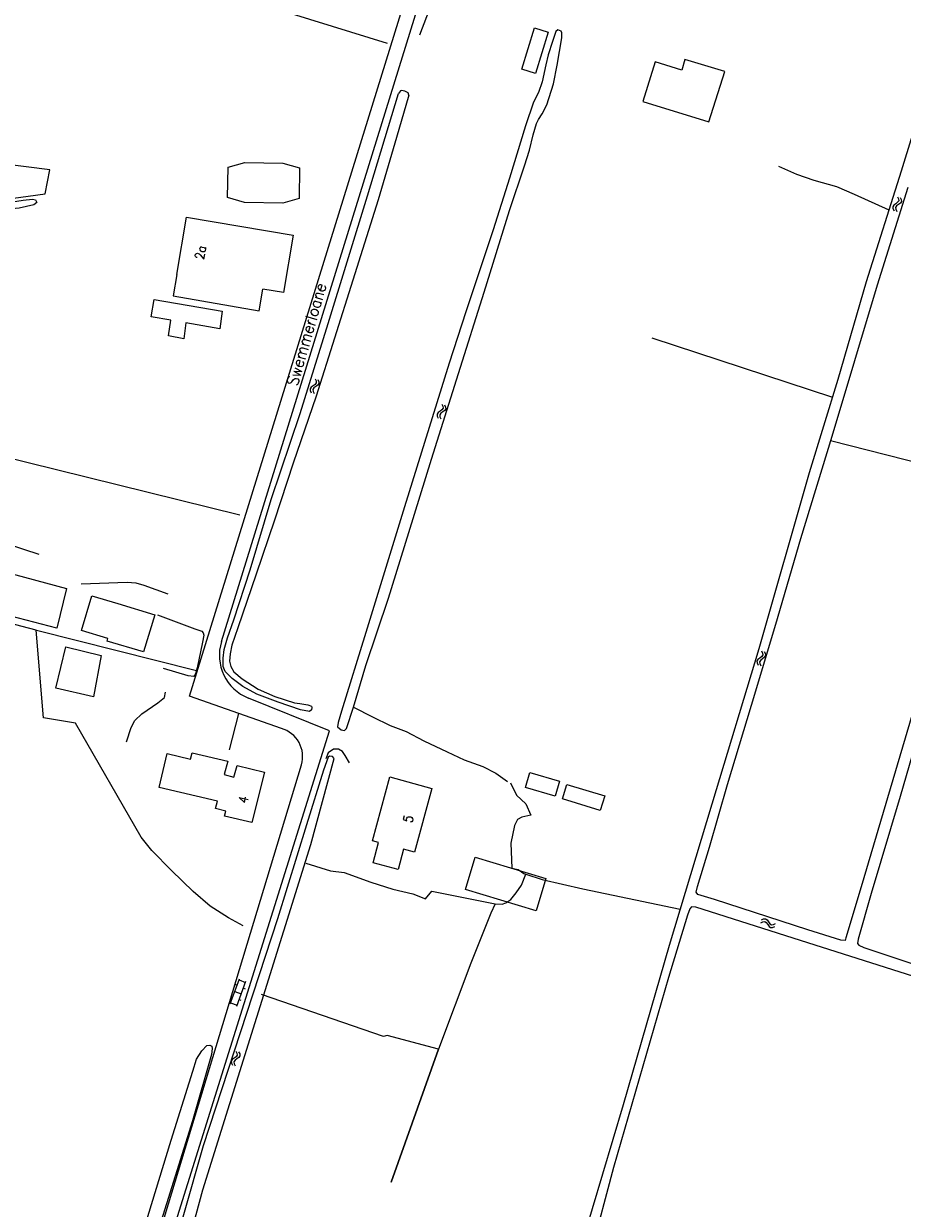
# Model space of a CAD drawing. Header units: metres. Extents: x 189705 to 199106, y 581686 to 588448.
# Tile 440 of 555: x 197598 to 197749, y 585226 to 585431. Entities that reach past the tile are written whole.
import ezdxf

# ---------------------------------------------------------------- set-up
doc = ezdxf.new("R2010")
doc.units = ezdxf.units.M
doc.layers.add('B-WA-OG-GBKN-G', color=7, linetype='Continuous', lineweight=18)
doc.styles.add('Style-STANDARD', font='STANDARD.shx')

msp = doc.modelspace()

# ---------------------------------------------------------------- linework, layer by layer
at = {"layer": 'B-WA-OG-GBKN-G'}
for p, q in [((197747.909, 585399.366), (197747.729, 585399.091)), ((197748.241, 585399.603), (197747.909, 585399.366)), ((197748.393, 585399.245), (197748.213, 585398.97)), ((197748.574, 585399.851), (197748.241, 585399.603)), ((197748.724, 585399.485), (197748.393, 585399.245)), ((197748.538, 585400.818), (197748.72, 585400.453)), ((197748.75, 585400.126), (197748.574, 585399.851)), ((197748.72, 585400.453), (197748.75, 585400.126)), ((197749.053, 585399.724), (197748.724, 585399.485)), ((197749.02, 585400.698), (197749.204, 585400.334)), ((197749.237, 585400.009), (197749.053, 585399.724)), ((197749.204, 585400.334), (197749.237, 585400.009)), ((197747.729, 585399.091), (197747.76, 585398.755)), ((197747.76, 585398.755), (197747.944, 585398.389)), ((197748.213, 585398.97), (197748.242, 585398.635)), ((197748.242, 585398.635), (197748.426, 585398.269)), ((197648.059, 585369.377), (197648.231, 585369.008)), ((197648.252, 585368.68), (197648.069, 585368.41)), ((197648.231, 585369.008), (197648.252, 585368.68)), ((197648.538, 585369.245), (197648.712, 585368.876)), ((197648.736, 585368.55), (197648.545, 585368.27)), ((197648.712, 585368.876), (197648.736, 585368.55)), ((197647.392, 585367.943), (197647.204, 585367.672)), ((197647.204, 585367.672), (197647.227, 585367.336)), ((197647.227, 585367.336), (197647.4, 585366.966)), ((197647.73, 585368.171), (197647.392, 585367.943)), ((197647.872, 585367.81), (197647.685, 585367.539)), ((197647.685, 585367.539), (197647.705, 585367.203)), ((197647.705, 585367.203), (197647.879, 585366.833)), ((197648.069, 585368.41), (197647.73, 585368.171)), ((197648.209, 585368.041), (197647.872, 585367.81)), ((197648.545, 585368.27), (197648.209, 585368.041)), ((197669.932, 585365.005), (197670.108, 585364.638)), ((197670.108, 585364.638), (197670.133, 585364.311)), ((197670.412, 585364.879), (197670.591, 585364.513)), ((197670.591, 585364.513), (197670.619, 585364.187)), ((197669.283, 585363.563), (197669.099, 585363.29)), ((197669.099, 585363.29), (197669.126, 585362.953)), ((197669.126, 585362.953), (197669.304, 585362.586)), ((197669.618, 585363.796), (197669.283, 585363.563)), ((197669.765, 585363.435), (197669.581, 585363.163)), ((197669.581, 585363.163), (197669.606, 585362.827)), ((197669.606, 585362.827), (197669.784, 585362.459)), ((197669.954, 585364.039), (197669.618, 585363.796)), ((197670.099, 585363.671), (197669.765, 585363.435)), ((197670.133, 585364.311), (197669.954, 585364.039)), ((197670.432, 585363.905), (197670.099, 585363.671)), ((197670.619, 585364.187), (197670.432, 585363.905)), ((197725.076, 585322.403), (197725.26, 585322.039)), ((197725.292, 585321.713), (197725.118, 585321.437)), ((197725.26, 585322.039), (197725.292, 585321.713)), ((197725.558, 585322.287), (197725.745, 585321.924)), ((197725.78, 585321.599), (197725.598, 585321.313)), ((197725.745, 585321.924), (197725.78, 585321.599)), ((197724.457, 585320.947), (197724.278, 585320.67)), ((197724.278, 585320.67), (197724.312, 585320.335)), ((197724.312, 585320.335), (197724.498, 585319.971)), ((197724.787, 585321.187), (197724.457, 585320.947)), ((197724.941, 585320.83), (197724.763, 585320.553)), ((197724.763, 585320.553), (197724.795, 585320.218)), ((197725.118, 585321.437), (197724.787, 585321.187)), ((197724.795, 585320.218), (197724.981, 585319.854)), ((197725.27, 585321.072), (197724.941, 585320.83)), ((197725.598, 585321.313), (197725.27, 585321.072)), ((197724.946, 585275.5), (197725.314, 585275.676)), ((197725.074, 585275.98), (197725.44, 585276.159)), ((197725.314, 585275.676), (197725.641, 585275.701)), ((197725.44, 585276.159), (197725.766, 585276.186)), ((197725.641, 585275.701), (197725.913, 585275.521)), ((197725.766, 585276.186), (197726.048, 585275.998)), ((197725.913, 585275.521), (197726.155, 585275.184)), ((197726.048, 585275.998), (197726.281, 585275.665)), ((197726.155, 585275.184), (197726.388, 585274.849)), ((197726.281, 585275.665), (197726.516, 585275.331)), ((197726.388, 585274.849), (197726.66, 585274.664)), ((197726.516, 585275.331), (197726.788, 585275.146)), ((197726.66, 585274.664), (197726.996, 585274.69)), ((197726.788, 585275.146), (197727.124, 585275.17)), ((197726.996, 585274.69), (197727.365, 585274.868)), ((197727.124, 585275.17), (197727.492, 585275.348)), ((197633.41, 585261.495), (197635.012, 585265.807)), ((197634.33, 585264.833), (197634.611, 585264.729)), ((197634.535, 585261.077), (197636.137, 585265.389)), ((197634.942, 585265.619), (197636.067, 585265.202)), ((197633.53, 585262.679), (197633.811, 585262.575)), ((197634.211, 585263.651), (197635.336, 585263.233)), ((197634.971, 585262.25), (197635.252, 585262.146)), ((197635.702, 585264.217), (197635.983, 585264.113)), ((197633.48, 585261.682), (197634.605, 585261.264)), ((197634.096, 585252.125), (197633.765, 585251.887)), ((197634.428, 585252.374), (197634.096, 585252.125)), ((197634.579, 585252.009), (197634.249, 585251.768)), ((197634.388, 585253.341), (197634.571, 585252.977)), ((197634.602, 585252.65), (197634.428, 585252.374)), ((197634.571, 585252.977), (197634.602, 585252.65)), ((197634.908, 585252.249), (197634.579, 585252.009)), ((197634.871, 585253.223), (197635.056, 585252.86)), ((197635.09, 585252.534), (197634.908, 585252.249)), ((197635.056, 585252.86), (197635.09, 585252.534)), ((197633.765, 585251.887), (197633.586, 585251.611)), ((197633.586, 585251.611), (197633.618, 585251.275)), ((197633.618, 585251.275), (197633.803, 585250.91)), ((197634.249, 585251.768), (197634.07, 585251.492)), ((197634.07, 585251.492), (197634.101, 585251.157)), ((197634.101, 585251.157), (197634.286, 585250.792))]:
    msp.add_line(p, q, dxfattribs=at)
at = {"layer": 'B-WA-OG-GBKN-G', "flags": 128}
for points in [[(197582.596, 585398.621), (197583.001, 585398.753), (197601.489, 585401.311), (197602.278, 585405.465), (197593.629, 585406.532), (197594.769, 585443.49), (197585.312, 585446.277), (197585.216, 585447.903), (197585.4, 585451.719), (197585.444, 585454.415), (197585.655, 585458.104), (197586.037, 585468.788), (197586.964, 585480.698), (197587.465, 585485.611), (197588.105, 585489.484), (197589.172, 585493.768), (197590.329, 585500)], [(197634.885, 585311.603), (197626.385, 585314.59), (197668.916, 585452.009), (197671.387, 585459.522)], [(197631.913, 585324.037), (197671.154, 585450.826), (197673.793, 585459.024)], [(197681.917, 585446.301), (197673.402, 585448.896), (197671.196, 585442.132), (197666.095, 585428.697)], [(197660.529, 585427.256), (197637.685, 585434.351)], [(197688.28, 585429.24), (197686.1, 585422.08), (197683.73, 585422.81), (197685.93, 585429.94), (197688.28, 585429.24)], [(197656.834, 585319.915), (197660.711, 585331.53), (197664.21, 585342.861), (197668.126, 585355.519), (197672.804, 585370.27), (197677.211, 585384.332), (197681.592, 585398.445), (197684.219, 585406.129), (197685.051, 585408.834), (197685.68, 585411.486), (197686.267, 585413.451), (197686.589, 585414.116), (197687.263, 585415.115), (197688.032, 585416.676), (197689.209, 585420.3), (197689.831, 585423.537), (197690.64, 585428.25), (197690.629, 585429.114), (197690.499, 585429.392), (197689.963, 585429.59), (197689.611, 585429.306), (197689.021, 585427.621), (197688.261, 585425.323), (197687.875, 585423.564), (197687.224, 585420.632), (197686.61, 585418.795), (197685.766, 585417.132), (197684.366, 585413.047), (197681.603, 585403.988), (197678.761, 585395.081), (197674.1, 585380.965), (197671.182, 585372.056), (197663.498, 585347.302), (197656.793, 585325.585), (197652.609, 585312.034), (197652.023, 585310.044), (197651.955, 585309.306), (197652.545, 585308.779), (197653.131, 585308.684), (197653.483, 585309.019), (197654.709, 585312.72), (197656.834, 585319.915)], [(197756.329, 585428.341), (197749.184, 585405.22), (197743.135, 585386.104), (197738.252, 585369.29), (197733.311, 585353.137), (197724.6, 585322.802), (197716.508, 585295.958), (197709.174, 585271.538), (197701.242, 585244.06), (197692.323, 585214.129)], [(197704.63, 585417.265), (197716.015, 585413.724), (197718.767, 585422.403), (197711.881, 585424.516), (197711.349, 585422.646), (197706.713, 585424.09), (197704.63, 585417.265)], [(197664.262, 585418.327), (197662.137, 585411.055), (197658.936, 585400.287), (197654.603, 585386.43), (197648.234, 585366.395), (197644.281, 585354.804), (197641.044, 585344.977), (197637.927, 585335.685), (197634.708, 585326.417), (197633.702, 585323.43), (197633.39, 585321.901), (197633.303, 585320.628), (197633.517, 585319.716), (197634.036, 585318.806), (197635.498, 585317.578), (197638.237, 585315.83), (197641.148, 585314.568), (197644.514, 585313.438), (197645.405, 585313.322), (197646.804, 585313.109), (197647.417, 585312.862), (197647.495, 585312.66), (197647.45, 585312.227), (197647.097, 585311.943), (197645.519, 585312.23), (197641.718, 585313.583), (197637.993, 585314.938), (197635.615, 585316.282), (197633.745, 585317.633), (197632.562, 585318.84), (197632.196, 585319.7), (197632.179, 585321.175), (197632.365, 585322.677), (197632.951, 585324.692), (197634.032, 585327.782), (197636.877, 585336.41), (197640.494, 585348.53), (197645.501, 585363.413), (197650.347, 585378.955), (197657.125, 585400.978), (197662.48, 585418.611)], [(197664.262, 585418.327), (197664.104, 585418.757), (197663.568, 585419.005), (197662.982, 585419.151), (197662.805, 585419.098), (197662.48, 585418.611)], [(197645.393, 585405.809), (197645.296, 585400.517), (197642.475, 585399.67), (197635.88, 585399.791), (197632.976, 585400.67), (197633.072, 585405.911), (197635.938, 585406.737), (197642.528, 585406.616), (197645.393, 585405.809)], [(197727.988, 585406.113), (197731.129, 585404.727), (197734.114, 585403.643), (197738.013, 585402.571), (197741.077, 585401.259), (197747.072, 585398.544)], [(197756.084, 585328.361), (197742.282, 585281.668), (197739.642, 585272.89), (197739.494, 585272.456), (197738.757, 585272.498), (197733.072, 585274.262), (197716.956, 585279.487), (197714.1, 585280.394), (197713.791, 585280.772), (197714.033, 585281.766), (197716.087, 585288.528), (197719.211, 585299.371), (197723.343, 585313.023), (197727.573, 585327.033), (197731.844, 585341.83), (197737.25, 585359.464), (197745.097, 585385.593), (197750.411, 585402.438)], [(197582.909, 585397.938), (197584.934, 585398.547), (197592.874, 585399.48), (197597.717, 585400.199), (197599.315, 585400.37), (197599.85, 585400.249), (197600.084, 585399.794), (197599.555, 585399.432), (197597.022, 585398.843), (197593.85, 585398.551), (197582.909, 585397.938)], [(197624.2, 585387.36), (197625.88, 585397.3), (197644.28, 585394.19), (197642.6, 585384.25), (197639.033, 585384.853)], [(197756.084, 585328.361), (197768.927, 585372.425), (197776.236, 585396.793), (197777.944, 585396.28), (197767.125, 585359.36), (197761.411, 585339.841), (197754.305, 585315.526), (197748.982, 585297.257), (197744.022, 585280.57), (197741.752, 585272.686), (197741.634, 585271.922), (197741.867, 585271.62), (197742.76, 585271.223), (197763.265, 585264.372)], [(197600.47, 585339.03), (197583.868, 585344.478), (197581.953, 585345.371), (197582.598, 585363.889), (197583.333, 585387.748)], [(197624.2, 585387.36), (197623.581, 585383.677), (197638.401, 585381.118), (197639.033, 585384.853)], [(197620.297, 585383.081), (197632.037, 585381.084), (197631.611, 585378.022), (197625.78, 585379.049), (197625.392, 585376.297), (197622.758, 585376.781), (197623.203, 585379.495), (197619.794, 585380.076), (197620.297, 585383.081)], [(197706.174, 585376.45), (197737.318, 585366.237)], [(197579.153, 585359.529), (197578.283, 585340.437), (197605.173, 585333.174), (197603.503, 585326.348), (197578.306, 585332.907), (197575.086, 585309.35), (197576.983, 585306.618)], [(197582.489, 585358.902), (197635.083, 585345.901)], [(197762.984, 585352.034), (197737.005, 585358.665)], [(197607.718, 585333.98), (197615.615, 585334.277), (197617.115, 585334.167), (197618.491, 585333.751), (197622.66, 585332.29)], [(197612.305, 585324.541), (197607.759, 585325.91), (197609.568, 585331.934), (197614.05, 585330.57)], [(197635.645, 585274.965), (197633.139, 585276.359), (197629.99, 585278.382), (197627.014, 585280.914), (197623.263, 585284.506), (197619.92, 585287.95), (197618.064, 585290.242), (197606.756, 585309.94), (197601.233, 585310.892), (197599.917, 585325.974), (197578.589, 585331.567)], [(197614.05, 585330.57), (197620.39, 585328.64), (197618.48, 585322.28), (197612.18, 585324.11), (197612.305, 585324.541)], [(197620.863, 585328.669), (197627.318, 585326.253), (197628.543, 585325.81), (197628.775, 585325.508), (197628.856, 585325.127), (197628.667, 585323.904), (197627.703, 585319.469), (197627.435, 585318.449), (197627.136, 585317.987), (197626.144, 585318.128), (197621.919, 585319.404)], [(197627.576, 585318.986), (197599.989, 585325.955), (197599.917, 585325.974)], [(197609.844, 585314.464), (197603.332, 585315.998), (197605.057, 585323.123), (197611.159, 585321.646), (197609.844, 585314.464)], [(197615.507, 585306.739), (197616.316, 585309.214), (197616.988, 585310.417), (197618.194, 585311.576), (197620.915, 585313.464), (197622.073, 585314.368), (197622.265, 585315.285)], [(197621.124, 585214.472), (197650.578, 585308.594), (197636.56, 585314.254)], [(197633.28, 585305.347), (197634.885, 585311.603)], [(197642.255, 585309.013), (197634.885, 585311.603)], [(197654.707, 585312.713), (197657.955, 585311.055), (197661.021, 585309.54), (197663.752, 585308.479), (197666.819, 585306.888), (197670.88, 585305.004), (197673.766, 585303.639), (197677.006, 585302.457), (197679.256, 585301.289), (197681.254, 585299.863)], [(197654.01, 585303.075), (197653.258, 585304.337), (197652.767, 585305.044), (197652.102, 585305.468), (197651.263, 585305.483), (197650.331, 585304.811), (197649.929, 585303.78)], [(197622.189, 585202.321), (197621.585, 585203.016), (197622.562, 585206.604), (197628.687, 585229.42), (197647.337, 585289.014), (197651.36, 585303.848), (197651.095, 585304.178), (197650.531, 585304.274), (197650.308, 585304.094), (197649.528, 585301.83), (197646.577, 585292.368), (197641.575, 585276.187), (197628.776, 585236.999), (197618.456, 585200.839), (197618.431, 585199.433), (197618.775, 585198.488), (197619.719, 585197.864), (197621.447, 585197.423), (197713.497, 585173.576)], [(197639.32, 585301.51), (197637.15, 585292.77), (197632.45, 585293.9), (197632.68, 585294.76), (197630.91, 585295.23), (197631.21, 585296.48), (197621.15, 585298.83), (197622.57, 585304.7), (197626.57, 585303.73), (197626.84, 585304.84), (197632.99, 585303.38), (197632.36, 585301.09), (197634.07, 585300.63), (197634.62, 585302.65), (197639.32, 585301.51)], [(197619.163, 585214.982), (197645.705, 585302.763)], [(197689.459, 585297.34), (197684.348, 585298.867), (197685.121, 585301.453), (197690.232, 585299.926), (197689.459, 585297.34)], [(197668.192, 585298.678), (197665.218, 585287.677), (197663.337, 585288.186), (197662.392, 585284.692), (197658.069, 585285.861), (197659.021, 585289.363), (197657.979, 585289.646), (197660.957, 585300.678), (197668.192, 585298.678)], [(197681.762, 585299.639), (197682.805, 585297.542), (197684.398, 585296.01), (197685.259, 585294.088), (197683.739, 585293.714), (197682.982, 585293.324), (197682.486, 585292.275), (197681.836, 585289.242), (197681.989, 585284.896), (197683.109, 585284.68), (197684.057, 585283.979), (197684.401, 585283.867)], [(197697.269, 585294.873), (197690.746, 585296.868), (197691.515, 585299.38), (197698.037, 585297.385), (197697.269, 585294.873)], [(197686.21, 585277.524), (197673.996, 585281.215), (197675.683, 585286.799), (197687.897, 585283.108), (197686.21, 585277.524)], [(197646.44, 585285.797), (197650.749, 585284.475), (197653.064, 585284.172), (197657.707, 585282.473), (197661.506, 585281.297), (197664.945, 585280.473), (197667.089, 585279.609), (197668.191, 585280.919), (197679.114, 585278.759), (197679.146, 585278.758)], [(197679.146, 585278.758), (197680.36, 585278.698), (197680.992, 585278.96), (197681.849, 585279.529), (197682.775, 585280.659), (197683.649, 585281.966), (197684.401, 585283.867)], [(197684.401, 585283.867), (197687.219, 585282.949), (197694.275, 585281.354), (197711.068, 585277.845)], [(197679.146, 585278.758), (197678.397, 585277.124), (197674.942, 585268.489), (197669.35, 585253.701)], [(197751.354, 585266.24), (197733.072, 585272.05), (197713.77, 585278.178), (197713.033, 585278.22), (197712.732, 585277.911), (197712.338, 585276.813), (197709.01, 585266.069), (197699.54, 585233.259), (197691.836, 585204.271), (197686.884, 585185.32)], [(197669.35, 585253.701), (197660.482, 585256.037), (197659.85, 585255.851), (197638.833, 585263.119)], [(197591.213, 585206.119), (197603.612, 585203.748), (197607.939, 585203.037), (197610.279, 585202.759), (197611.116, 585202.922), (197611.998, 585203.542), (197612.849, 585204.544), (197613.595, 585205.926), (197615.379, 585211.897), (197618.554, 585222.741), (197623.227, 585237.95), (197626.973, 585249.868), (197627.609, 585251.935), (197628.532, 585253.396), (197629.41, 585254.296), (197629.917, 585254.378)], [(197629.917, 585254.378), (197630.25, 585254.204), (197630.28, 585253.798), (197630.191, 585252.729), (197626.921, 585241.299), (197620.948, 585222.184), (197615.698, 585204.273), (197614.817, 585201.364), (197614.369, 585200.621), (197613.992, 585200.261), (197609.775, 585200.312), (197607.613, 585200.516), (197604.226, 585201.213), (197591.981, 585203.509)], [(197669.35, 585253.701), (197661.162, 585230.695), (197669.35, 585253.701)]]:
    msp.add_lwpolyline(points, dxfattribs=at)
at = {"layer": 'B-WA-OG-GBKN-G'}
for centre, radius, start, end in [((197639.555, 585321.672), 8, 162.80482, 248.01133), ((197640.918, 585304.198), 4.997, 343.31535, 74.48205)]:
    msp.add_arc(centre, radius, start, end, dxfattribs=at)

# ---------------------------------------------------------------- texts
at = {"layer": 'B-WA-OG-GBKN-G', "style": 'Style-STANDARD'}
for s, height, rotation, p in [('2a', 1.6, 79.21838, (197628.856, 585389.837)), ('Swemmerloane', 2, 73.92083, (197645, 585368)), ('4', 1.6, 77.11702, (197636.337, 585295.95)), ('5', 1.6, 74.86552, (197664.738, 585292.61))]:
    msp.add_text(s, height=height, rotation=rotation, dxfattribs=at).set_placement(p)

doc.saveas('drawing.dxf')
